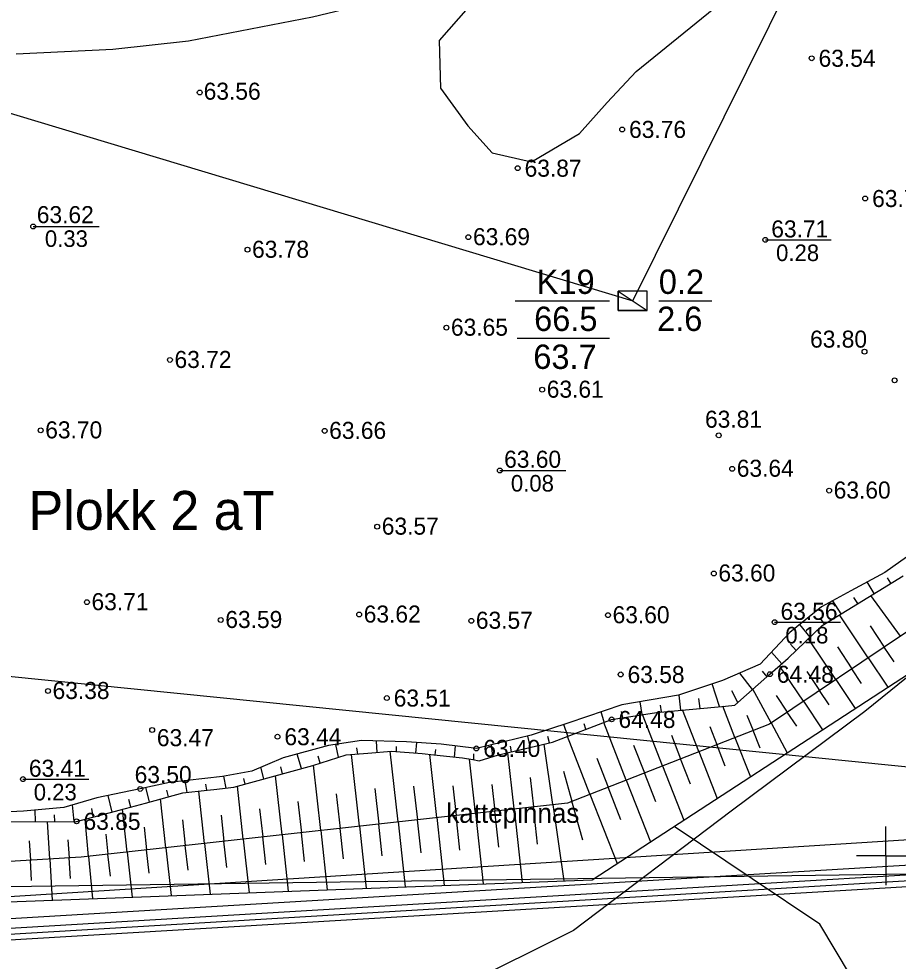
# Model space of a CAD drawing. Extents: x 530818 to 531740, y 6542340 to 6544024.
# Drawn here: x 531510.9 to 531601.3, y 6543589.2 to 6543686 of the extents above; entities that cross this region are included whole.
import ezdxf

# ---------------------------------------------------------------- set-up
doc = ezdxf.new("R2010")
doc.units = 0
for name, color, linetype in [('AKTIIVNE_UURINGUALA', 7, 'Continuous'), ('Geoloogiline punkt', 7, 'Continuous'), ('HALJASTUS', 7, 'Continuous'), ('Jääklasund', 7, 'Continuous'), ('Koordinaatvõrk', 7, 'Continuous'), ('KORGUSED', 7, 'Continuous'), ('Kõrguspunkt', 7, 'Continuous'), ('Ladu', 7, 'Continuous'), ('LAMAM maavara', 7, 'Continuous'), ('Läbilõike joon', 7, 'Continuous'), ('Maapinna horisontaal', 7, 'Continuous'), ('ME piir', 7, 'Continuous'), ('MET piir', 7, 'Continuous'), ('RELJEEF', 7, 'Continuous'), ('Tervik', 7, 'Continuous'), ('Varuplokid', 7, 'Continuous')]:
    doc.layers.add(name, color=color, linetype=linetype)

msp = doc.modelspace()

# ---------------------------------------------------------------- linework, layer by layer
at = {"layer": 'AKTIIVNE_UURINGUALA'}
for points in [[(531451.14, 6543596), (531250.63, 6543748.25), (531628.04, 6543885.35), (531619.64, 6543598.34)], [(531652.474, 6543876.001), (531279.428, 6543781.333), (531274.628, 6543642.144), (531609.774, 6543608.382)]]:
    msp.add_lwpolyline(points, close=True, dxfattribs=at)
at = {"layer": 'Geoloogiline punkt'}
for p, q in [((531572.5, 6543658), (531575.5, 6543656)), ((531561.928, 6543657.002), (531571.598, 6543657.002)), ((531576.694, 6543657.002), (531582.114, 6543657.002)), ((531562.108, 6543653.162), (531571.598, 6543653.162))]:
    msp.add_line(p, q, dxfattribs=at)
msp.add_lwpolyline([(531572.5, 6543656), (531575.5, 6543656), (531575.5, 6543658), (531572.5, 6543658)], close=True, dxfattribs=at)
msp.add_lwpolyline([(531575.5, 6543656), (531572.5, 6543656), (531572.5, 6543658)], dxfattribs=at)
at = {"layer": 'HALJASTUS'}
msp.add_lwpolyline([(531603.898, 6543619.72), (531597.858, 6543614.838), (531584.121, 6543604.577), (531567.901, 6543592.329), (531556.316, 6543586.537), (531544.731, 6543581.406), (531520.236, 6543573.627), (531502.693, 6543566.511), (531487.963, 6543567.173), (531466.613, 6543568.497), (531448.573, 6543560.718), (531445.269, 6543557.624)], dxfattribs=at)
at = {"layer": 'Jääklasund'}
for p, q in [((531512.379, 6543664.633), (531519.161, 6543664.633)), ((531587.627, 6543663.274), (531594.408, 6543663.274)), ((531560.343, 6543639.577), (531567.125, 6543639.577)), ((531588.581, 6543623.999), (531595.363, 6543623.999)), ((531511.34, 6543607.883), (531518.121, 6543607.883))]:
    msp.add_line(p, q, dxfattribs=at)
at = {"layer": 'Koordinaatvõrk'}
for q in [(531600, 6543603), (531597, 6543600), (531603, 6543600), (531600, 6543597)]:
    msp.add_line((531600, 6543600), q, dxfattribs=at)
at = {"layer": 'Kõrguspunkt'}
for centre in [(531592.39, 6543681.91), (531529.505, 6543678.392), (531572.91, 6543674.6), (531562.18, 6543670.62), (531597.89, 6543667.51), (531512.38, 6543664.63), (531557.11, 6543663.54), (531587.63, 6543663.27), (531534.41, 6543662.25), (531554.85, 6543654.24), (531597.82, 6543651.78), (531526.44, 6543650.93), (531600.91, 6543648.83), (531564.69, 6543647.87), (531513.16, 6543643.7), (531542.34, 6543643.64), (531582.84, 6543643.18), (531560.34, 6543639.58), (531584.22, 6543639.75), (531594.18, 6543637.51), (531547.74, 6543633.81), (531582.33, 6543629), (531517.91, 6543626.05), (531545.89, 6543624.78), (531571.46, 6543624.71), (531531.66, 6543624.22), (531557.41, 6543624.14), (531588.58, 6543624), (531572.76, 6543618.63), (531588.1, 6543618.65), (531513.91, 6543616.93), (531548.73, 6543616.2), (531571.83, 6543614.01), (531524.61, 6543612.92), (531537.5, 6543612.23), (531557.93, 6543611.03), (531511.34, 6543607.88), (531523.39, 6543606.87), (531516.85, 6543603.54)]:
    msp.add_circle(centre, 0.25, dxfattribs=at)
at = {"layer": 'Ladu'}
msp.add_lwpolyline([(531574.361, 6543680.559), (531583.586, 6543688.076), (531592.892, 6543695.055), (531592.944, 6543698.702), (531590.179, 6543703.667), (531586.628, 6543706.695), (531583.037, 6543707.106), (531577.393, 6543703.265), (531565.955, 6543695.391), (531558.069, 6543688.291), (531554.099, 6543683.739), (531554.26, 6543678.857), (531557.048, 6543674.965), (531559.544, 6543672.19), (531563.6, 6543671.271), (531568.514, 6543674.193), (531571.388, 6543677.366)], close=True, dxfattribs=at)
at = {"layer": 'LAMAM maavara'}
msp.add_lwpolyline([(531510.637, 6543682.364), (531520.567, 6543682.86), (531528.346, 6543683.688), (531541.09, 6543686.17), (531550.689, 6543688.487), (531563.598, 6543690.804), (531586.603, 6543695.107), (531603.65, 6543698.914), (531615.566, 6543703.052), (531627.648, 6543709.341), (531636.585, 6543716.623), (531647.84, 6543733.67), (531650.322, 6543755.516), (531647.84, 6543777.859), (531645.192, 6543802.52), (531653.136, 6543809.14), (531670.017, 6543804.837), (531682.099, 6543797.72), (531698.484, 6543787.624)], dxfattribs=at)
at = {"layer": 'Läbilõike joon'}
msp.add_lwpolyline([(531255.823, 6543635.765), (531342, 6543670), (531481, 6543685), (531574, 6543657), (531649, 6543808), (531688.113, 6543866.67)], dxfattribs=at)
at = {"layer": 'Maapinna horisontaal'}
msp.add_lwpolyline([(531596.368, 6543587.695), (531593.223, 6543592.991), (531586.272, 6543597.626), (531578.26, 6543603.022)], dxfattribs=at)
at = {"layer": 'ME piir'}
for points in [[(531248.15, 6543712.15), (531461.81, 6543716.29), (531564.92, 6543754.52), (531651.48, 6543884.44), (531683.92, 6543857.96), (531697.49, 6543783.98), (531619.7, 6543598.45), (531477.7, 6543590.01), (531265.03, 6543635.03)], [(531248.892, 6543711.564), (531461.923, 6543715.692), (531565.311, 6543754.025), (531651.613, 6543883.557), (531683.37, 6543857.635), (531696.868, 6543784.047), (531619.291, 6543599.027), (531477.745, 6543590.614), (531265.533, 6543635.537)]]:
    msp.add_lwpolyline(points, close=True, dxfattribs=at)
at = {"layer": 'MET piir'}
msp.add_lwpolyline([(531247.408, 6543712.736), (531461.697, 6543716.888), (531564.529, 6543755.015), (531651.347, 6543885.323), (531684.47, 6543858.285), (531698.112, 6543783.913), (531620.109, 6543597.873), (531477.655, 6543589.406), (531264.527, 6543634.523)], close=True, dxfattribs=at)
at = {"layer": 'RELJEEF'}
for p, q in [((531598.827, 6543626.945), (531598.096, 6543628.133)), ((531600.532, 6543627.993), (531600.193, 6543628.541)), ((531595.417, 6543624.85), (531594.554, 6543626.192)), ((531597.122, 6543625.898), (531596.725, 6543626.534)), ((531601.511, 6543622.547), (531598.468, 6543626.725)), ((531593.713, 6543623.803), (531593.254, 6543624.434)), ((531598.187, 6543620.322), (531595.233, 6543624.737)), ((531592.234, 6543622.463), (531591.182, 6543623.756)), ((531598.393, 6543623.61), (531599.849, 6543621.435)), ((531594.862, 6543618.098), (531592.056, 6543622.291)), ((531590.793, 6543621.075), (531590.214, 6543621.723)), ((531595.026, 6543621.45), (531596.524, 6543619.21)), ((531600.863, 6543619.919), (531599.849, 6543621.435)), ((531589.325, 6543619.716), (531588.256, 6543620.91)), ((531598.187, 6543620.322), (531600.201, 6543617.312)), ((531591.538, 6543615.874), (531589.099, 6543619.518)), ((531597.525, 6543617.715), (531596.524, 6543619.21)), ((531586.315, 6543617.079), (531584.998, 6543618.776)), ((531587.82, 6543618.398), (531587.325, 6543618.979)), ((531591.896, 6543618.934), (531593.2, 6543616.986)), ((531594.862, 6543618.098), (531596.849, 6543615.129)), ((531582.927, 6543615.325), (531582.153, 6543617.654)), ((531578.942, 6543614.963), (531578.762, 6543616.508)), ((531584.811, 6543615.76), (531584.174, 6543616.955)), ((531588.213, 6543613.649), (531586.355, 6543617.114)), ((531588.729, 6543616.475), (531589.875, 6543614.761)), ((531594.186, 6543615.512), (531593.2, 6543616.986)), ((531574.969, 6543614.502), (531574.765, 6543615.824)), ((531576.949, 6543614.781), (531576.865, 6543615.473)), ((531580.934, 6543615.144), (531580.78, 6543616.141)), ((531584.508, 6543612.153), (531583.258, 6543615.355)), ((531591.538, 6543615.874), (531593.497, 6543612.946)), ((531571.061, 6543613.712), (531570.747, 6543614.787)), ((531572.992, 6543614.19), (531572.847, 6543614.818)), ((531577.057, 6543609.242), (531575, 6543614.507)), ((531580.783, 6543610.698), (531579.11, 6543614.978)), ((531585.738, 6543614.45), (531586.371, 6543612.881)), ((531590.848, 6543613.308), (531589.875, 6543614.761)), ((531567.325, 6543612.277), (531566.93, 6543613.502)), ((531569.193, 6543612.994), (531568.996, 6543613.562)), ((531573.331, 6543607.787), (531571.022, 6543613.697)), ((531581.915, 6543613.296), (531582.646, 6543611.426)), ((531588.213, 6543613.649), (531589.861, 6543610.577)), ((531563.498, 6543611.137), (531563.218, 6543612.297)), ((531577.978, 6543612.38), (531578.92, 6543609.97)), ((531587.103, 6543611.069), (531586.371, 6543612.881)), ((531543.775, 6543610.117), (531543.484, 6543611.447)), ((531547.729, 6543610.622), (531547.676, 6543611.789)), ((531551.718, 6543610.552), (531551.798, 6543611.636)), ((531559.612, 6543610.184), (531559.483, 6543611.404)), ((531565.785, 6543605.258), (531564.893, 6543611.468)), ((531565.445, 6543611.599), (531565.258, 6543612.24)), ((531569.605, 6543606.331), (531567.288, 6543612.262)), ((531574.086, 6543611.351), (531575.194, 6543608.514)), ((531583.509, 6543609.215), (531582.646, 6543611.426)), ((531584.508, 6543612.153), (531586.085, 6543608.118)), ((531539.945, 6543608.959), (531539.524, 6543610.45)), ((531545.908, 6543603.042), (531545.088, 6543610.402)), ((531545.735, 6543610.456), (531545.639, 6543611.101)), ((531549.884, 6543603.485), (531549.076, 6543610.734)), ((531549.723, 6543610.705), (531549.73, 6543611.22)), ((531553.859, 6543603.929), (531553.136, 6543610.42)), ((531553.709, 6543610.36), (531553.757, 6543610.929)), ((531555.699, 6543610.149), (531555.795, 6543611.287)), ((531557.678, 6543609.862), (531557.669, 6543610.464)), ((531561.81, 6543604.815), (531561.167, 6543610.585)), ((531561.551, 6543610.676), (531561.425, 6543611.257)), ((531580.783, 6543610.698), (531582.662, 6543605.889)), ((531541.866, 6543609.517), (531541.663, 6543610.251)), ((531557.835, 6543604.372), (531557.214, 6543609.942)), ((531570.312, 6543610.019), (531571.468, 6543607.059)), ((531579.935, 6543607.372), (531578.92, 6543609.97)), ((531536.087, 6543607.896), (531535.776, 6543609.093)), ((531538.016, 6543608.427), (531537.82, 6543609.144)), ((531541.933, 6543602.599), (531541.186, 6543609.303)), ((531566.877, 6543608.688), (531567.743, 6543605.603)), ((531576.36, 6543605.529), (531575.194, 6543608.514)), ((531577.057, 6543609.242), (531579.238, 6543603.659)), ((531528.228, 6543606.515), (531528.018, 6543607.724)), ((531532.205, 6543606.957), (531531.991, 6543608.181)), ((531534.158, 6543607.364), (531534.033, 6543607.949)), ((531537.958, 6543602.156), (531537.281, 6543608.225)), ((531563.463, 6543608.043), (531563.798, 6543605.036)), ((531573.331, 6543607.787), (531575.815, 6543601.429)), ((531524.353, 6543605.535), (531523.979, 6543607)), ((531526.284, 6543606.062), (531526.136, 6543606.756)), ((531530.007, 6543601.27), (531529.408, 6543606.647)), ((531530.217, 6543606.736), (531530.13, 6543607.344)), ((531533.982, 6543601.713), (531533.376, 6543607.149)), ((531547.489, 6543606.916), (531547.896, 6543603.264)), ((531551.487, 6543607.153), (531551.872, 6543603.707)), ((531555.509, 6543607.177), (531555.847, 6543604.15)), ((531559.517, 6543607.33), (531559.822, 6543604.593)), ((531572.786, 6543603.687), (531571.468, 6543607.059)), ((531520.489, 6543604.496), (531520.083, 6543606.187)), ((531522.423, 6543605.009), (531522.221, 6543605.797)), ((531526.032, 6543600.827), (531525.473, 6543605.841)), ((531539.59, 6543605.57), (531539.945, 6543602.378)), ((531543.525, 6543606.367), (531543.921, 6543602.821)), ((531568.861, 6543601.616), (531567.743, 6543605.603)), ((531569.605, 6543606.331), (531572.392, 6543599.2)), ((531512.609, 6543603.516), (531512.575, 6543604.705)), ((531516.61, 6543603.541), (531516.444, 6543605.228)), ((531518.554, 6543603.988), (531518.406, 6543604.872)), ((531522.056, 6543600.383), (531521.566, 6543604.778)), ((531535.649, 6543604.811), (531535.97, 6543601.934)), ((531560.235, 6543600.893), (531559.822, 6543604.593)), ((531561.81, 6543604.815), (531562.651, 6543597.269)), ((531564.226, 6543601.19), (531563.798, 6543605.036)), ((531565.785, 6543605.258), (531566.911, 6543597.429)), ((531514.61, 6543603.528), (531514.586, 6543604.204)), ((531518.081, 6543599.94), (531517.715, 6543603.768)), ((531527.722, 6543603.711), (531528.019, 6543601.048)), ((531531.695, 6543604.179), (531531.995, 6543601.491)), ((531552.251, 6543600.3), (531551.872, 6543603.707)), ((531553.859, 6543603.929), (531554.635, 6543596.968)), ((531556.243, 6543600.597), (531555.847, 6543604.15)), ((531557.835, 6543604.372), (531558.643, 6543597.118)), ((531514.091, 6543599.661), (531513.858, 6543603.524)), ((531523.782, 6543602.957), (531524.044, 6543600.605)), ((531544.268, 6543599.706), (531543.921, 6543602.821)), ((531545.908, 6543603.042), (531546.619, 6543596.667)), ((531548.26, 6543600.003), (531547.896, 6543603.264)), ((531549.884, 6543603.485), (531550.627, 6543596.817)), ((531515.956, 6543601.659), (531516.088, 6543599.782)), ((531519.84, 6543602.214), (531520.069, 6543600.162)), ((531533.982, 6543601.713), (531534.595, 6543596.215)), ((531536.285, 6543599.113), (531535.97, 6543601.934)), ((531537.958, 6543602.156), (531538.603, 6543596.366)), ((531540.276, 6543599.409), (531539.945, 6543602.378)), ((531541.933, 6543602.599), (531542.611, 6543596.516)), ((531511.975, 6543601.526), (531512.095, 6543599.54)), ((531526.032, 6543600.827), (531526.579, 6543595.914)), ((531528.301, 6543598.519), (531528.019, 6543601.048)), ((531530.007, 6543601.27), (531530.587, 6543596.065)), ((531532.293, 6543598.816), (531531.995, 6543601.491)), ((531516.237, 6543597.656), (531516.088, 6543599.782)), ((531518.081, 6543599.94), (531518.494, 6543595.611)), ((531520.318, 6543597.925), (531520.069, 6543600.162)), ((531522.056, 6543600.383), (531522.571, 6543595.764)), ((531524.31, 6543598.222), (531524.044, 6543600.605)), ((531512.221, 6543597.459), (531512.095, 6543599.54)), ((531514.091, 6543599.661), (531514.346, 6543595.454))]:
    msp.add_line(p, q, dxfattribs=at)
for points in [[(531419.801, 6543602.906), (531427.732, 6543600.674), (531465.874, 6543593.624), (531518.076, 6543595.595), (531569.842, 6543597.539), (531603.898, 6543619.72), (531621.583, 6543635.498), (531642.254, 6543661.17), (531644.88, 6543662.533)], [(531641.558, 6543661.644), (531620.121, 6543639.665), (531602.347, 6543623.107), (531588.04, 6543613.533), (531567.288, 6543605.425), (531517.335, 6543599.857), (531479.394, 6543597.562), (531465.917, 6543597.317), (531455.907, 6543598.197), (531426.655, 6543603.402)], [(531602.955, 6543631.255), (531599.893, 6543629.11), (531596.401, 6543627.211), (531593.4, 6543625.556), (531590.153, 6543622.921), (531587.091, 6543619.673), (531583.231, 6543618.019), (531578.699, 6543616.487), (531572.88, 6543615.506), (531567.428, 6543613.668), (531563.569, 6543612.381), (531557.933, 6543611.033), (531554.319, 6543611.462), (531550.767, 6543611.707), (531546.111, 6543611.83), (531542.742, 6543611.34), (531538.087, 6543610.053), (531534.841, 6543608.705), (531531.839, 6543608.153), (531526.388, 6543607.54), (531523.386, 6543606.866), (531518.914, 6543605.947), (531515.545, 6543604.967), (531511.38, 6543604.599), (531507.95, 6543604.415)], [(531509.07, 6543603.494), (531516.853, 6543603.542), (531516.853, 6543603.542), (531521.864, 6543604.856), (531521.864, 6543604.856), (531523.93, 6543605.42), (531527.751, 6543606.462), (531527.751, 6543606.462), (531530.265, 6543606.742), (531530.946, 6543606.818), (531533.005, 6543607.046), (531533.005, 6543607.046), (531541.129, 6543609.285), (531541.129, 6543609.285), (531544.535, 6543610.356), (531544.535, 6543610.356), (531546.776, 6543610.543), (531549.205, 6543610.745), (531549.205, 6543610.745), (531552.367, 6543610.502), (531552.367, 6543610.502), (531553.546, 6543610.377), (531556.502, 6543610.064), (531556.502, 6543610.064), (531557.57, 6543609.881), (531558.205, 6543609.772), (531558.205, 6543609.772), (531560.199, 6543610.356), (531560.199, 6543610.356), (531565.745, 6543611.67), (531565.745, 6543611.67), (531571.826, 6543614.006), (531571.826, 6543614.006), (531576.448, 6543614.736), (531576.448, 6543614.736), (531583.536, 6543615.38), (531584.475, 6543615.466), (531584.475, 6543615.466), (531588.105, 6543618.647), (531589.972, 6543620.284), (531589.972, 6543620.284), (531593.472, 6543623.655), (531593.472, 6543623.655), (531601.777, 6543628.758)]]:
    msp.add_lwpolyline(points, dxfattribs=at)
at = {"layer": 'Tervik'}
msp.add_lwpolyline([(531652.165, 6543878.602), (531679.617, 6543856.474), (531693.022, 6543785.307), (531617.553, 6543602.591), (531478.529, 6543593.819), (531268.339, 6543638.174), (531252.947, 6543708.679), (531462.144, 6543711.989), (531567.57, 6543751.379), (531652.165, 6543878.602)], dxfattribs=at)
at = {"layer": 'Varuplokid'}
msp.add_lwpolyline([(531250.13, 6543710.588), (531462.112, 6543714.696), (531565.963, 6543753.2), (531651.834, 6543882.086), (531682.452, 6543857.093), (531695.83, 6543784.16), (531618.61, 6543599.988), (531477.82, 6543591.62), (531266.372, 6543636.381)], close=True, dxfattribs=at)

# ---------------------------------------------------------------- texts
at = {"layer": 'Geoloogiline punkt'}
for s, p in [('K19', (531564.136, 6543657.709)), ('0.2', (531576.678, 6543657.709)), ('66.5', (531563.869, 6543653.903)), ('2.6', (531576.506, 6543653.903)), ('63.7', (531563.782, 6543650.007))]:
    msp.add_text(s, height=2.5, dxfattribs=at).set_placement(p)
at = {"layer": 'Jääklasund'}
for s, p in [('0.33', (531513.588, 6543662.538)), ('0.28', (531588.732, 6543661.085)), ('0.08', (531561.477, 6543637.411)), ('0.18', (531589.686, 6543621.81)), ('0.23', (531512.445, 6543605.694))]:
    msp.add_text(s, height=1.7, dxfattribs=at).set_placement(p)
at = {"layer": 'KORGUSED'}
for s, p in [('63.54', (531593.098, 6543681.035)), ('63.56', (531529.906, 6543677.655)), ('63.76', (531573.622, 6543673.729)), ('63.70', (531598.602, 6543666.635)), ('63.71', (531588.237, 6543663.511)), ('63.64', (531584.691, 6543638.928)), ('63.60', (531594.649, 6543636.69)), ('63.60', (531582.801, 6543628.177)), ('63.71', (531518.382, 6543625.228)), ('63.56', (531589.192, 6543624.236)), ('63.59', (531532.131, 6543623.399)), ('63.62', (531546.356, 6543623.956)), ('63.57', (531557.88, 6543623.32)), ('63.60', (531571.929, 6543623.884)), ('63.44', (531538.203, 6543611.359)), ('63.41', (531511.95, 6543608.12))]:
    msp.add_text(s, height=1.75, rotation=360, dxfattribs=at).set_placement(p)
for s, p in [('63.87', (531562.888, 6543669.745)), ('63.62', (531512.759, 6543664.975)), ('63.69', (531557.584, 6543662.714)), ('63.78', (531534.878, 6543661.422)), ('63.65', (531555.319, 6543653.416)), ('63.80', (531592.222, 6543652.193)), ('63.72', (531526.911, 6543650.104)), ('63.61', (531565.164, 6543647.05)), ('63.81', (531581.427, 6543643.967)), ('63.70', (531513.626, 6543642.873)), ('63.66', (531542.807, 6543642.818)), ('63.60', (531560.783, 6543639.858)), ('63.57', (531548.209, 6543632.984)), ('63.58', (531573.47, 6543617.751)), ('64.48', (531588.813, 6543617.772)), ('63.38', (531514.38, 6543616.105)), ('63.51', (531549.437, 6543615.326)), ('64.48', (531572.535, 6543613.131)), ('63.47', (531525.1, 6543611.259)), ('63.40', (531558.642, 6543610.158)), ('63.50', (531522.814, 6543607.473)), ('63.85', (531517.562, 6543602.667))]:
    msp.add_text(s, height=1.75, dxfattribs=at).set_placement(p)
at = {"layer": 'RELJEEF'}
msp.add_text('kattepinnas', height=2, dxfattribs=at).set_placement((531554.835, 6543603.388))
at = {"layer": 'Varuplokid'}
msp.add_text('Plokk 2 aT', height=4, dxfattribs=at).set_placement((531511.91, 6543633.474))

doc.saveas('drawing.dxf')
